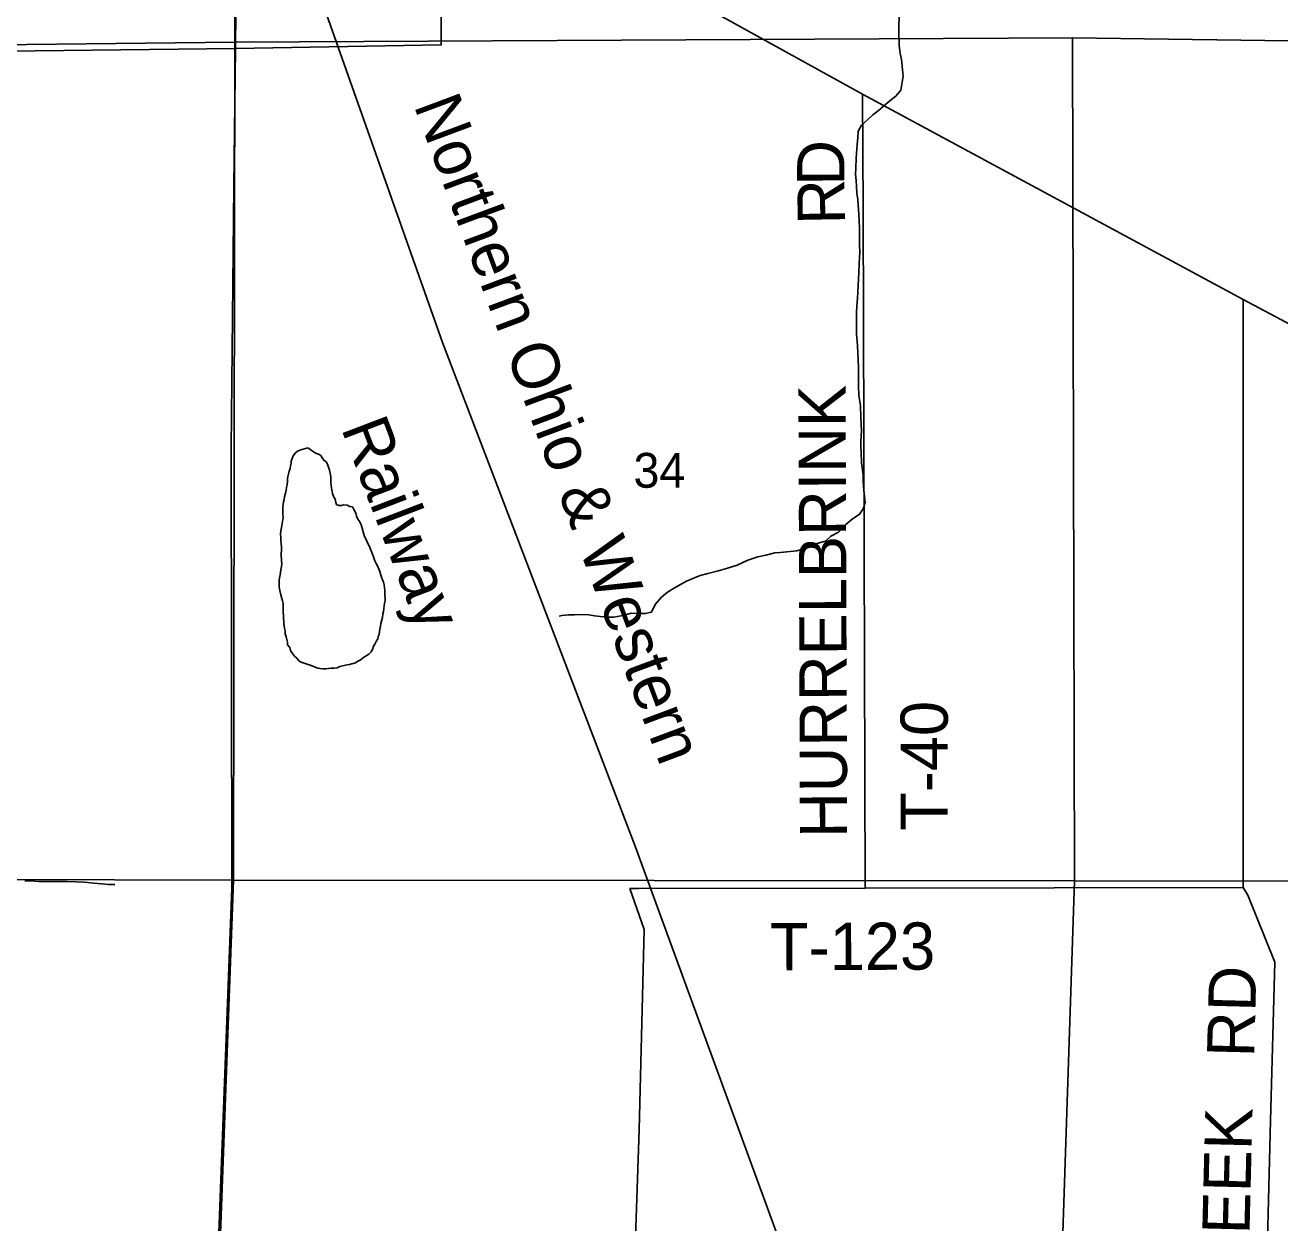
# Model space of a CAD drawing. Extents: x 1588073 to 2013523, y 1090242 to 1357120.
# Drawn here: x 1731924 to 1739887, y 1247940 to 1255544 of the extents above; entities that cross this region are included whole.
import ezdxf

# ---------------------------------------------------------------- set-up
doc = ezdxf.new("R2010")
doc.units = 0
for name, color, linetype in [('GM_X_Corporation', 7, 'Continuous'), ('GM_X_County_Road', 7, 'Continuous'), ('GM_X_Minor_Lake', 7, 'Continuous'), ('GM_X_Minor_River', 7, 'Continuous'), ('GM_X_Rail_Line', 7, 'Continuous'), ('GM_X_Rail_Line_Text', 7, 'Continuous'), ('GM_X_Section', 7, 'Continuous'), ('GM_X_Section_Text', 7, 'Continuous'), ('GM_X_Township_Road', 7, 'Continuous'), ('GM_X_Township_Road_Text', 7, 'Continuous'), ('GM_X_US_Route', 7, 'Continuous')]:
    doc.layers.add(name, color=color, linetype=linetype)

msp = doc.modelspace()

# ---------------------------------------------------------------- linework, layer by layer
at = {"layer": 'GM_X_Corporation'}
msp.add_lwpolyline([(1734583.1, 1258598.8), (1734565.6, 1255417.5), (1733259, 1255395), (1729258.6, 1255349.4)], dxfattribs=at)
at = {"layer": 'GM_X_County_Road'}
msp.add_lwpolyline([(1732984.1, 1242187.7), (1732984.1, 1242187.7), (1732997.2, 1242556.2), (1733011.8, 1244743.7), (1733098.1, 1246418.7), (1733235.4, 1250065.8), (1733232.3, 1252861), (1733248.1, 1254518.9), (1733258.8, 1255395), (1733261, 1255623.7)], dxfattribs=at)
at = {"layer": 'GM_X_Minor_Lake'}
for points in [[(1733717.5, 1252860.5), (1733688, 1252851.2), (1733673.9, 1252847.4), (1733653.8, 1252839.7), (1733639.6, 1252827.8), (1733625.3, 1252810), (1733619.1, 1252792.1), (1733612.8, 1252776.1), (1733612.6, 1252762.1), (1733608.4, 1252746.1), (1733606.1, 1252728.1), (1733599.8, 1252712.2), (1733591.3, 1252676.3), (1733589.1, 1252662.3), (1733588.9, 1252648.2), (1733586.6, 1252626.2), (1733582.3, 1252608.3), (1733580, 1252592.3), (1733577.8, 1252572.2), (1733571.4, 1252548.3), (1733569.2, 1252532.3), (1733564.9, 1252516.3), (1733562.7, 1252502.3), (1733560.4, 1252482.3), (1733559.7, 1252438.2), (1733561.5, 1252418.2), (1733559.3, 1252404.2), (1733554.9, 1252380.2), (1733550.5, 1252354.2), (1733548.2, 1252334.2), (1733545.9, 1252312.2), (1733547.5, 1252290.1), (1733547.3, 1252272.1), (1733549, 1252250), (1733550.7, 1252232), (1733552.4, 1252211.9), (1733550, 1252185.9), (1733549.8, 1252171.9), (1733551.5, 1252153.8), (1733551.3, 1252139.8), (1733553.1, 1252123.7), (1733550.8, 1252107.7), (1733546.5, 1252085.8), (1733542, 1252053.8), (1733539.7, 1252033.8), (1733537.5, 1252019.8), (1733536.9, 1251975.7), (1733540.6, 1251953.6), (1733544.3, 1251935.5), (1733553.8, 1251903.3), (1733557.6, 1251889.2), (1733561.4, 1251871.1), (1733561.1, 1251855.1), (1733562.9, 1251841), (1733562.5, 1251813), (1733564.3, 1251796.9), (1733564, 1251776.9), (1733565.7, 1251758.8), (1733565.5, 1251744.8), (1733569.3, 1251730.7), (1733571.1, 1251714.7), (1733574.8, 1251698.6), (1733574.5, 1251678.5), (1733580.3, 1251660.4), (1733589.8, 1251626.2), (1733589.5, 1251610.2), (1733603.3, 1251591.9), (1733609, 1251573.8), (1733620.7, 1251553.6), (1733634.5, 1251537.4), (1733648.3, 1251525.1), (1733662.1, 1251508.9), (1733676, 1251498.7), (1733695.9, 1251492.4), (1733713.8, 1251486.1), (1733733.8, 1251479.8), (1733781.6, 1251461.1), (1733795.5, 1251458.9), (1733815.5, 1251456.6), (1733831.5, 1251456.3), (1733849.6, 1251460.1), (1733865.7, 1251461.8), (1733885.7, 1251461.5), (1733903.7, 1251463.3), (1733921.9, 1251471), (1733966.1, 1251482.4), (1733982.1, 1251484.2), (1733998.2, 1251489.9), (1734020.3, 1251495.6), (1734036.5, 1251505.4), (1734050.6, 1251511.2), (1734070.9, 1251528.9), (1734089.1, 1251540.7), (1734105.3, 1251550.5), (1734119.5, 1251564.3), (1734129.7, 1251580.2), (1734136, 1251600.1), (1734144.2, 1251614), (1734154.6, 1251633.9), (1734162.8, 1251647.8), (1734165, 1251661.8)], [(1734165, 1251661.8), (1734171.2, 1251675.8), (1734173.5, 1251693.8), (1734175.7, 1251709.8), (1734180, 1251727.7), (1734182.2, 1251745.7), (1734188.6, 1251767.7), (1734192.8, 1251783.7), (1734195.1, 1251805.7), (1734199.4, 1251821.6), (1734201.6, 1251839.6), (1734203.9, 1251857.6), (1734206.1, 1251871.6), (1734208.4, 1251891.6), (1734208.7, 1251907.7), (1734206.9, 1251923.7), (1734207.3, 1251951.8), (1734205.6, 1251973.8), (1734201.9, 1251989.9), (1734198.1, 1252008), (1734192.3, 1252022.1), (1734186.6, 1252038.3), (1734182.8, 1252052.3), (1734175.1, 1252074.5), (1734169.3, 1252090.6), (1734163.6, 1252106.7), (1734151.8, 1252124.9), (1734144.1, 1252143.1), (1734134.4, 1252167.3), (1734128.7, 1252185.4), (1734111.3, 1252227.7), (1734091.9, 1252268.1), (1734086.1, 1252282.2), (1734078.3, 1252296.4), (1734074.5, 1252312.4), (1734070.7, 1252326.5), (1734063, 1252350.7), (1734057.3, 1252370.8), (1734047.6, 1252391), (1734035.8, 1252407.2), (1734028.1, 1252425.3), (1734026.3, 1252439.4), (1734018.5, 1252453.6), (1734010.7, 1252469.7), (1734001, 1252485.9), (1733985, 1252488.1), (1733967.1, 1252496.4), (1733947.1, 1252498.7), (1733933, 1252494.9), (1733915, 1252493.1), (1733901.1, 1252499.4), (1733895.3, 1252513.5), (1733891.5, 1252533.6), (1733883.7, 1252547.7), (1733876.1, 1252569.9), (1733872.3, 1252583.9), (1733868.6, 1252604), (1733866.9, 1252624.1), (1733865.1, 1252640.2), (1733865.4, 1252658.2), (1733863.6, 1252674.3), (1733861.8, 1252688.3), (1733856.2, 1252718.4), (1733842.8, 1252756.7), (1733835, 1252770.9), (1733819.1, 1252781.1), (1733809.4, 1252797.3), (1733801.6, 1252811.4), (1733785.7, 1252819.7), (1733767.7, 1252826), (1733717.5, 1252860.5)]]:
    msp.add_lwpolyline(points, dxfattribs=at)
at = {"layer": 'GM_X_Minor_River'}
for points in [[(1737478.1, 1255364.5), (1737470.6, 1255414.7), (1737469.5, 1255500.9), (1737470.9, 1255631.1)], [(1735313.6, 1251791.2), (1735329.7, 1251795), (1735371.8, 1251800.6), (1735409.8, 1251800.2), (1735459.9, 1251801.7), (1735501.9, 1251799.3), (1735539.8, 1251792.9), (1735573.8, 1251788.5), (1735619.8, 1251786), (1735657.8, 1251785.6), (1735720, 1251795), (1735770.2, 1251810.5), (1735824.2, 1251808), (1735860.2, 1251807.6), (1735900.3, 1251817.2), (1735922.9, 1251865.1), (1735963.4, 1251912.8), (1736001.7, 1251944.4), (1736050.1, 1251974), (1736122.5, 1252013.3), (1736172.8, 1252034.9), (1736209, 1252050.5), (1736257.1, 1252062.1), (1736315.3, 1252077.5), (1736375.6, 1252094.9), (1736443.8, 1252116.3), (1736510.2, 1252147.7), (1736574.5, 1252169.1), (1736624.6, 1252178.6), (1736682.8, 1252194), (1736716.8, 1252195.6), (1736821, 1252206.6), (1736863.2, 1252218.2), (1736919.5, 1252241.7), (1736963.7, 1252257.2), (1737003.8, 1252266.9), (1737038.1, 1252298.6), (1737086.4, 1252324.1), (1737133, 1252373.8), (1737173.4, 1252407.4), (1737219.7, 1252439), (1737242.1, 1252472.9), (1737254.5, 1252512.8), (1737250.9, 1252548.9), (1737245.6, 1252617.1), (1737241.9, 1252653.2), (1737242.3, 1252689.3), (1737233.1, 1252765.6), (1737229.8, 1252831.7), (1737228.1, 1252867.8), (1737228.5, 1252901.9), (1737231.2, 1252968), (1737229.6, 1253012.1), (1737228.1, 1253052.2), (1737224.8, 1253128.4), (1737215.5, 1253192.6), (1737212.1, 1253250.8), (1737213.4, 1253375), (1737211.8, 1253415.1), (1737208.3, 1253467.3), (1737205.1, 1253539.5), (1737201.5, 1253579.6), (1737200, 1253629.7), (1737200.9, 1253719.9), (1737203.3, 1253759.9), (1737205.9, 1253810), (1737208.3, 1253848.1), (1737210.7, 1253888.1), (1737213.2, 1253934.2), (1737215.6, 1253972.3), (1737218.1, 1254028.3), (1737220.9, 1254106.5), (1737219.3, 1254144.6), (1737219.7, 1254180.6), (1737218.5, 1254258.8), (1737216.9, 1254296.9), (1737215.4, 1254343), (1737212, 1254401.2), (1737208.4, 1254437.3), (1737202.8, 1254477.4), (1737201.2, 1254519.6), (1737197.6, 1254557.7), (1737194, 1254597.8), (1737196.4, 1254635.8), (1737199.1, 1254699.9), (1737204, 1254788.1), (1737208.4, 1254828.1), (1737210.8, 1254870.2), (1737233.2, 1254908), (1737269.6, 1254941.7), (1737304, 1254973.4), (1737338.3, 1254999.1), (1737372.6, 1255028.9), (1737411, 1255062.5), (1737449.3, 1255092.2), (1737481.7, 1255129.9), (1737490.3, 1255182), (1737496.7, 1255220), (1737491.3, 1255282.2), (1737485.7, 1255326.3), (1737478.1, 1255364.5)], [(1731921.9, 1250112.3), (1731959.9, 1250112), (1732011.9, 1250107.4), (1732118, 1250106.3), (1732154, 1250108), (1732192, 1250107.6), (1732250, 1250105), (1732298.1, 1250102.5), (1732360, 1250095.8), (1732412, 1250091.3), (1732454, 1250088.8), (1732494.1, 1250088.4)]]:
    msp.add_lwpolyline(points, dxfattribs=at)
at = {"layer": 'GM_X_Rail_Line'}
msp.add_lwpolyline([(1736736.9, 1247755.6), (1735895.5, 1250059.3), (1735795.2, 1250332.1), (1734574.2, 1253528.6), (1733637.2, 1256178.8), (1733231.2, 1257320.9)], dxfattribs=at)
at = {"layer": 'GM_X_Section'}
for points in [[(1733237.7, 1260670.5), (1733255, 1255435.5), (1727969.6, 1255376.5), (1727872, 1260638.5)], [(1733255, 1255435.5), (1733247.5, 1250114.6), (1727965.1, 1250129.7), (1727969.6, 1255376.5)], [(1733255, 1255435.5), (1738572.2, 1255463.9), (1738584.3, 1250110.8), (1733247.5, 1250114.6)], [(1738572.2, 1255463.9), (1743908.5, 1255388.1), (1743847.2, 1250107.6), (1738584.3, 1250110.8)], [(1727965.1, 1250129.7), (1733247.5, 1250114.6), (1733049.6, 1244765.5), (1727734.1, 1244839.2)], [(1733247.5, 1250114.6), (1738584.3, 1250110.8), (1738401.1, 1244619.5), (1733049.6, 1244765.5)], [(1738584.3, 1250110.8), (1743847.2, 1250107.6), (1743651.6, 1244580.3), (1738401.1, 1244619.5)]]:
    msp.add_lwpolyline(points, close=True, dxfattribs=at)
at = {"layer": 'GM_X_Township_Road'}
for points in [[(1737241.8, 1254377.7), (1737241.8, 1254377.7), (1737239.4, 1255105.1)], [(1737255.9, 1250065.2), (1737241.8, 1254377.7)], [(1739654.7, 1250070), (1739653.4, 1253802.4)], [(1735659, 1243296.4), (1735967.8, 1243543.9), (1736266, 1243755.6), (1736937.1, 1244101.4), (1737850.9, 1244573.6), (1738394.5, 1244843.3), (1738544.9, 1244969.2), (1738934, 1245578.3), (1739793.7, 1247246.5), (1739828.2, 1248587.4), (1739855.1, 1249595.5), (1739683.9, 1250019.4), (1739654.7, 1250070)], [(1735815.2, 1250062.3), (1737255.9, 1250065.2), (1739654.7, 1250070)], [(1735746.4, 1246352.9), (1735821.1, 1248531.3), (1735852.4, 1249802.1), (1735762.6, 1250062.2)], [(1735762.6, 1250062.2), (1735815.2, 1250062.3), (1735815.2, 1250062.3)]]:
    msp.add_lwpolyline(points, dxfattribs=at)
at = {"layer": 'GM_X_US_Route'}
msp.add_lwpolyline([(1735028, 1256328.9), (1737239.4, 1255105.1), (1739653.4, 1253802.4), (1740435, 1253387.3), (1743882, 1251508.5), (1746471.8, 1250074.1), (1748852.7, 1248750.1), (1748852.7, 1248750.1)], dxfattribs=at)

# ---------------------------------------------------------------- texts
at = {"layer": 'GM_X_Rail_Line_Text'}
for s, rotation, p in [('Northern Ohio & Western', 290.46449, (1734388.7, 1255035.5)), ('Railway', 290.88217, (1733927.6, 1252985.2))]:
    msp.add_text(s, height=299, rotation=rotation, dxfattribs=at).set_placement(p)
at = {"layer": 'GM_X_Section_Text'}
msp.add_text('34', height=221, rotation=0.00001, dxfattribs=at).set_placement((1735785.4, 1252606.9))
at = {"layer": 'GM_X_Township_Road_Text'}
for s, rotation, p in [('D', 90.03644, (1737123.8, 1254524.4)), ('R', 91.03432, (1737128.3, 1254279.4)), ('HURRELBRINK', 90.19315, (1737141.3, 1250384.1)), ('T-40', 90, (1737780, 1250428.5)), ('T-123', 0.28052, (1736652.5, 1249542.7)), ('RD', 88.51936, (1739724.1, 1248988.4)), ('CREEK', 88.58306, (1739680, 1247285.5))]:
    msp.add_text(s, height=300, rotation=rotation, dxfattribs=at).set_placement(p)

doc.saveas('drawing.dxf')
